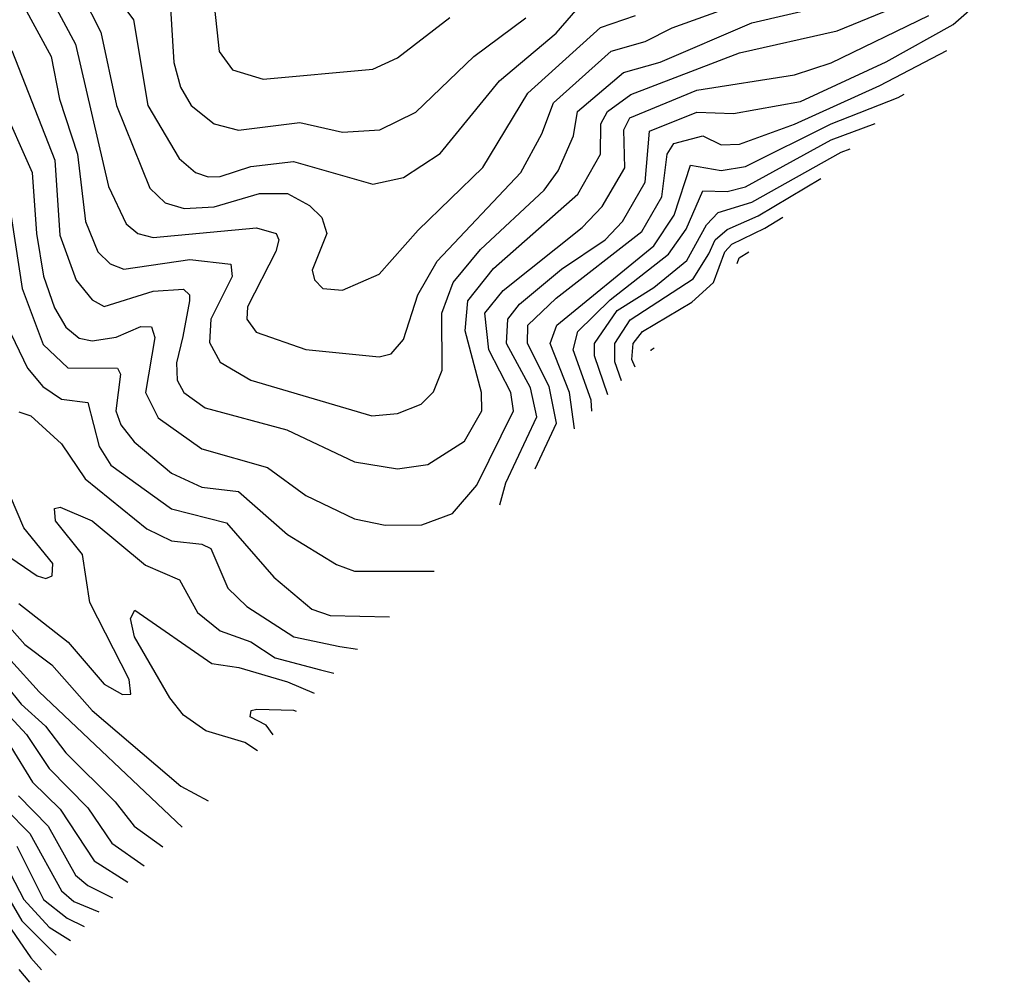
# Model space of a CAD drawing. Extents: x 1308313 to 1441400, y 959662 to 1036319.
# Tile 558 of 656: x 1423567 to 1425179, y 973560 to 975135. Entities that reach past the tile are written whole.
import ezdxf

# ---------------------------------------------------------------- set-up
doc = ezdxf.new("R2010")
doc.units = 0

msp = doc.modelspace()

# ---------------------------------------------------------------- linework, layer by layer
at = {"layer": '0CON10XD'}
for points in [[(1423637.4, 975237.4), (1423699.5, 975115), (1423724.9, 974995), (1423779.7, 974859.7), (1423805, 974835.6), (1423836.1, 974826.1), (1423885, 974829), (1423959.4, 974850.6), (1424005, 974850.5), (1424040.9, 974830.9), (1424061.2, 974811.2), (1424069.3, 974785), (1424045.4, 974725), (1424049.5, 974709.5), (1424062.9, 974695), (1424095, 974692.7), (1424155, 974718.7), (1424219.2, 974790.8), (1424325, 974893.3), (1424398.3, 975015), (1424517.4, 975122.6), (1424575, 975142.1)], [(1423695, 975213), (1423752.7, 975135), (1423776.5, 974995), (1423827.8, 974907.8), (1423854.6, 974885), (1423875, 974877.9), (1423895, 974878.4), (1423945.1, 974894.9), (1424015, 974902.9), (1424145, 974865.8), (1424195, 974877.1), (1424255, 974916.3), (1424352, 975035), (1424445, 975113.2), (1424495, 975171.6)], [(1424352.4, 974341.3), (1424362.7, 974377.3), (1424413.4, 974485), (1424402.8, 974532.8), (1424363.8, 974605), (1424365.9, 974645), (1424385, 974669.6), (1424453.4, 974726.6), (1424525, 974775.1), (1424553.5, 974805), (1424590.7, 974869.3), (1424597.5, 974952.5), (1424675, 974983.7), (1424735, 974981.4), (1424845, 975001.4), (1424985, 975066.2), (1425095, 975127.5), (1425178.6, 975201.4)], [(1423553.5, 975085), (1423623.9, 974905), (1423632.6, 974782.6), (1423658.9, 974708.9), (1423685, 974676.8), (1423705, 974665.8), (1423785, 974690.8), (1423835, 974694.2), (1423844.7, 974685), (1423844.8, 974674.8), (1423833.6, 974616.4), (1423823.4, 974573.4), (1423824.5, 974545), (1423835.2, 974525), (1423870.1, 974500.1), (1424003.9, 974463.9), (1424115, 974411.6), (1424185, 974400), (1424235, 974407.3), (1424294.6, 974445.4), (1424323.2, 974495), (1424322.9, 974525), (1424295.8, 974625.8), (1424300.4, 974675), (1424342.2, 974727.8), (1424480.2, 974849.8), (1424517.4, 974915), (1424518.1, 974965), (1424528.7, 974985), (1424567.3, 975012.7), (1424745, 975081.2), (1424905, 975116.9), (1425045, 975174.9)], [(1423883.5, 975175), (1423893.4, 975083.4), (1423915, 975052.9), (1423965, 975038.1), (1424145, 975054.2), (1424185, 975072.8), (1424271, 975139)], [(1423571.1, 975161.1), (1423618.2, 975075), (1423631.9, 975005), (1423661, 974915), (1423674.3, 974805), (1423694.5, 974755), (1423715, 974735.6), (1423736.9, 974726.9), (1423845, 974742.9), (1423912.5, 974735), (1423914.6, 974715), (1423879.5, 974645), (1423877.1, 974607.1), (1423895, 974574.7), (1423945, 974545.2), (1424143, 974487), (1424185, 974490.9), (1424224, 974506), (1424243.8, 974526.2), (1424258.2, 974561.8), (1424257.7, 974655), (1424276.4, 974705), (1424320.9, 974759.1), (1424425, 974855.9), (1424448, 974888), (1424473.2, 974945), (1424479.6, 974985), (1424555, 975048.8), (1424615, 975065.5), (1424765, 975130.1), (1424935, 975169.9)], [(1423618.8, 975168.8), (1423658, 975095), (1423712, 974862), (1423741, 974801), (1423760.3, 974785), (1423785, 974778.5), (1423954.5, 974794.5), (1423986.7, 974785), (1423990.6, 974775), (1423985.7, 974755.7), (1423939.6, 974665), (1423938.6, 974645), (1423954, 974624), (1424035, 974595.6), (1424155, 974583.3), (1424175, 974588.5), (1424195, 974611.9), (1424218.5, 974685), (1424249.9, 974740.1), (1424387, 974885), (1424421.4, 974948.6), (1424440.7, 974999.3), (1424535, 975083.6), (1424590.7, 975099.3), (1424635, 975121.6), (1424755, 975164.7)], [(1423812.9, 975162.9), (1423819, 975065), (1423829.8, 975025), (1423847.4, 974995), (1423885, 974964.8), (1423925, 974954.4), (1424025, 974967), (1424095, 974950.9), (1424156, 974955), (1424215, 974983.6), (1424310.3, 975075), (1424395, 975138)], [(1423535, 975001.6), (1423586.9, 974885), (1423593.9, 974785), (1423605.6, 974715.6), (1423623.7, 974663.7), (1423642.2, 974632.2), (1423663.9, 974613.9), (1423685, 974609.6), (1423724.3, 974615.7), (1423765, 974633.2), (1423782.3, 974632.3), (1423787.9, 974615), (1423772.7, 974525), (1423793.3, 974483.3), (1423865, 974432.9), (1423972.5, 974402.5), (1424035, 974356.5), (1424115, 974318), (1424165, 974308.1), (1424225, 974308.4), (1424275, 974326.9), (1424315, 974373.6), (1424375.3, 974495), (1424370.8, 974525), (1424334.5, 974595), (1424328.2, 974655), (1424358.2, 974691.8), (1424487.5, 974795), (1424520.4, 974829.6), (1424557.2, 974892.8), (1424555.5, 974955), (1424565.6, 974974.4), (1424675, 975019.6), (1424835, 975044.9), (1424895, 975064.7), (1425055, 975141.9)], [(1424410.3, 974400), (1424445.5, 974475), (1424433.3, 974535), (1424398.1, 974605), (1424398.4, 974635), (1424445, 974679.2), (1424585, 974788.5), (1424618.1, 974845), (1424626.7, 974915), (1424637.6, 974932.4), (1424685, 974945.3), (1424715, 974930.1), (1424745, 974931.6), (1424835, 974964.2), (1424975, 975027.5), (1425084.4, 975084.5)], [(1424474.9, 974465.6), (1424466.6, 974525), (1424435.1, 974605), (1424445.8, 974635), (1424605, 974765.1), (1424637.9, 974815), (1424665, 974897), (1424715, 974888.2), (1424755, 974894.7), (1424895, 974964.9), (1425005, 975007.6), (1425014.4, 975013.4)], [(1424503.4, 974494.5), (1424502.2, 974512.2), (1424472.7, 974595), (1424480.2, 974625), (1424533.1, 974676.9), (1424628.7, 974751.4), (1424657.8, 974792.2), (1424685, 974854.9), (1424725, 974854.2), (1424755, 974861.5), (1424895, 974938.4), (1424967.1, 974965.4)], [(1424529.6, 974521.1), (1424507.9, 974585), (1424507.8, 974605), (1424545, 974659), (1424605, 974697.1), (1424659, 974741), (1424690.8, 974799.2), (1424710.2, 974819.8), (1424765, 974836.7), (1424911.5, 974918.5), (1424926.3, 974923.9)], [(1424552.1, 974544), (1424541.2, 974575), (1424540.9, 974605), (1424566.2, 974643.8), (1424669.1, 974710.9), (1424695, 974751.9), (1424705.2, 974774.8), (1424725, 974791.9), (1424775.8, 974814.2), (1424878.4, 974875.3)], [(1423547.7, 974845), (1423570.6, 974695), (1423605, 974603.5), (1423645.3, 974565.3), (1423726.5, 974565), (1423731.9, 974555), (1423724.2, 974495), (1423732.2, 974472.2), (1423754, 974444), (1423815, 974393.2), (1423865, 974370.1), (1423925, 974363.2), (1424005, 974292.8), (1424085, 974243.3), (1424115, 974232.6), (1424245.4, 974232.6)], [(1424574.2, 974566.4), (1424568.8, 974578.8), (1424570.9, 974605), (1424586.3, 974625), (1424667, 974673), (1424702.4, 974705), (1424721.1, 974755), (1424732.4, 974767.6), (1424786.3, 974793.7), (1424816.2, 974812.1)], [(1424741.3, 974736.1), (1424744.5, 974745.5), (1424760.5, 974755.5)], [(1423545.5, 974635), (1423579.4, 974565), (1423604.6, 974534.6), (1423635, 974514.3), (1423678.4, 974508.4), (1423696.8, 974436.8), (1423716, 974406), (1423815, 974334.6), (1423905, 974311.7), (1423982.9, 974222.8), (1424045, 974170.6), (1424075, 974160), (1424172, 974158)], [(1424600.6, 974593.3), (1424600.6, 974595), (1424605.6, 974598.3)], [(1423565, 974493.5), (1423585, 974486.7), (1423635, 974440.9), (1423673.7, 974383.7), (1423775, 974301.9), (1423815, 974282.2), (1423865, 974276.7), (1423879.5, 974269.5), (1423907.6, 974205), (1423938.3, 974175), (1424015.3, 974125.3), (1424090.8, 974109.2), (1424119.8, 974105.1)], [(1423541.7, 974261.7), (1423595, 974224.8), (1423609.4, 974220.6), (1423620, 974225), (1423620.6, 974245), (1423573.5, 974303.5), (1423551.6, 974355)], [(1423565, 974179.6), (1423646.2, 974116.2), (1423705, 974047.5), (1423735, 974030.5), (1423748.8, 974031.2), (1423745.8, 974055), (1423681.2, 974181.2), (1423669.6, 974259.6), (1423625.2, 974315), (1423623.8, 974335), (1423632.7, 974337.3), (1423685, 974315.2), (1423772.6, 974242.6), (1423828.4, 974218.4), (1423857.7, 974165), (1423894.7, 974135), (1423945, 974116.8), (1423985, 974090.6), (1424059, 974071), (1424080.9, 974065.6)], [(1423525, 974168.9), (1423575, 974112.3), (1423619.1, 974079.1), (1423685, 974004.6), (1423830.6, 973880.6), (1423875.4, 973856.9)], [(1423955.9, 973938.7), (1423935, 973952.3), (1423871.2, 973971.2), (1423835, 973997), (1423812.3, 974025), (1423754.6, 974125), (1423748, 974155), (1423755, 974168.5), (1423881.2, 974081.2), (1423925.2, 974074.8), (1424005, 974051.4), (1424048.6, 974032.8)], [(1423505, 974137.9), (1423598.4, 974035), (1423832.8, 973813.7)], [(1423495, 974106.7), (1423568.8, 974015), (1423608.8, 973978.8), (1423642.2, 973935), (1423722.9, 973855), (1423754.1, 973815), (1423801.2, 973781.6)], [(1423495, 974054.1), (1423577.5, 973965), (1423615, 973909.7), (1423678.1, 973845), (1423717.5, 973787.5), (1423770.4, 973750.3)], [(1423981.6, 973964.8), (1423970.3, 973980.3), (1423944.2, 973994.2), (1423945.6, 974004.4), (1423955, 974006.7), (1424015, 974005.1), (1424019.5, 974003.2)], [(1423552.3, 973945), (1423587.4, 973887.4), (1423632.9, 973842.9), (1423688.3, 973758.3), (1423743.8, 973723.3)], [(1423564.6, 973864.6), (1423613.2, 973815), (1423658, 973735), (1423678, 973718), (1423718.8, 973697.9)], [(1423543.6, 973843.6), (1423583.4, 973803.4), (1423635, 973709.3), (1423655, 973692), (1423696.1, 973674.8)], [(1423529.1, 973779.1), (1423573.2, 973695), (1423615, 973649.9), (1423649.9, 973628)], [(1423562.2, 973782.2), (1423605.4, 973695.4), (1423644.6, 973664.6), (1423672.4, 973650.8)], [(1423505, 973771.2), (1423570.3, 973660.3), (1423626.3, 973604)], [(1423515, 973700.4), (1423585, 973599.5), (1423602.5, 973579.9)], [(1423565, 973580.4), (1423582.6, 973559.6)]]:
    msp.add_lwpolyline(points, dxfattribs=at)

doc.saveas('drawing.dxf')
